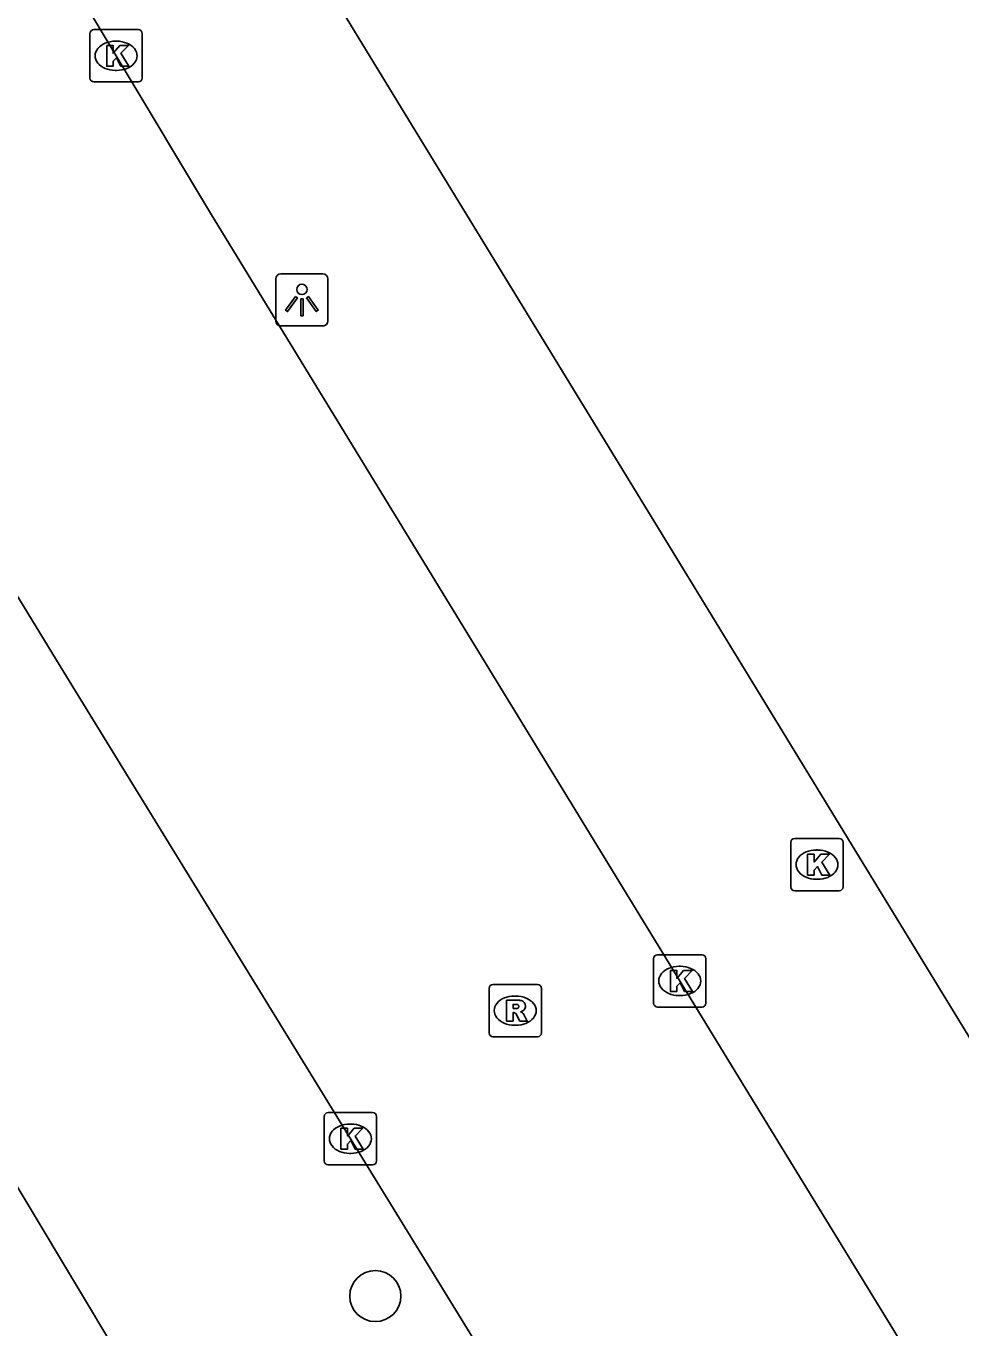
# Model space of a CAD drawing. Extents: x 159888 to 160757, y 384031 to 384746.
# Drawn here: x 160307.15 to 160325.03, y 384625.61 to 384650.52 of the extents above; entities that cross this region are included whole.
import ezdxf

# ---------------------------------------------------------------- set-up
doc = ezdxf.new("R2010")
doc.units = 0
for name, color, linetype in [('IMGEO_Boom', 7, 'Continuous'), ('IMGEO_Kolk', 7, 'Continuous'), ('IMGEO_Lichtpunt', 7, 'Continuous'), ('IMGEO_Pand', 7, 'Continuous'), ('IMGEO_Rijbaan_lokaal_open', 7, 'Continuous'), ('IMGEO_Rioolput', 7, 'Continuous'), ('IMGEO_Voetpad_open', 7, 'Continuous')]:
    doc.layers.add(name, color=color, linetype=linetype)

msp = doc.modelspace()

# ---------------------------------------------------------------- linework, layer by layer
at = {"layer": 'IMGEO_Boom'}
msp.add_circle((160313.829, 384626.223), 0.489, dxfattribs=at)
at = {"layer": 'IMGEO_Kolk'}
for p, q in [((160308.37, 384649.521), (160308.37, 384650.373)), ((160308.445, 384650.447), (160309.297, 384650.447)), ((160309.371, 384650.373), (160309.371, 384649.521)), ((160308.858, 384650.227), (160308.883, 384650.227)), ((160308.881, 384649.667), (160308.856, 384649.667)), ((160309.297, 384649.447), (160308.445, 384649.447)), ((160321.774, 384634.05), (160321.774, 384634.902)), ((160321.849, 384634.976), (160322.701, 384634.976)), ((160322.775, 384634.902), (160322.775, 384634.05)), ((160322.262, 384634.756), (160322.287, 384634.756)), ((160322.285, 384634.196), (160322.26, 384634.196)), ((160322.701, 384633.976), (160321.849, 384633.976)), ((160319.15, 384631.825), (160319.15, 384632.677)), ((160319.225, 384632.751), (160320.077, 384632.751)), ((160320.151, 384632.677), (160320.151, 384631.825)), ((160319.638, 384632.531), (160319.663, 384632.531)), ((160319.661, 384631.971), (160319.636, 384631.971)), ((160320.077, 384631.751), (160319.225, 384631.751)), ((160312.85, 384628.807), (160312.85, 384629.659)), ((160312.925, 384629.733), (160313.777, 384629.733)), ((160313.851, 384629.659), (160313.851, 384628.807)), ((160313.338, 384629.513), (160313.363, 384629.513)), ((160313.361, 384628.953), (160313.336, 384628.953)), ((160313.777, 384628.733), (160312.925, 384628.733))]:
    msp.add_line(p, q, dxfattribs=at)
for points in [[(160308.37, 384649.521), (160308.37, 384650.373)], [(160308.445, 384650.447), (160309.297, 384650.447)], [(160309.371, 384650.373), (160309.371, 384649.521)], [(160308.691, 384650.147), (160308.814, 384650.147), (160308.814, 384649.996), (160308.944, 384650.147), (160309.108, 384650.147), (160308.962, 384649.996), (160309.115, 384649.747), (160308.963, 384649.747), (160308.878, 384649.911), (160308.814, 384649.844), (160308.814, 384649.747), (160308.691, 384649.747), (160308.691, 384650.147)], [(160309.297, 384649.447), (160308.445, 384649.447)], [(160321.774, 384634.05), (160321.774, 384634.902)], [(160321.849, 384634.976), (160322.701, 384634.976)], [(160322.775, 384634.902), (160322.775, 384634.05)], [(160322.095, 384634.676), (160322.218, 384634.676), (160322.218, 384634.525), (160322.348, 384634.676), (160322.512, 384634.676), (160322.366, 384634.525), (160322.519, 384634.276), (160322.367, 384634.276), (160322.282, 384634.44), (160322.218, 384634.373), (160322.218, 384634.276), (160322.095, 384634.276), (160322.095, 384634.676)], [(160322.701, 384633.976), (160321.849, 384633.976)], [(160319.15, 384631.825), (160319.15, 384632.677)], [(160319.225, 384632.751), (160320.077, 384632.751)], [(160320.151, 384632.677), (160320.151, 384631.825)], [(160319.471, 384632.451), (160319.594, 384632.451), (160319.594, 384632.3), (160319.724, 384632.451), (160319.888, 384632.451), (160319.742, 384632.3), (160319.895, 384632.051), (160319.743, 384632.051), (160319.658, 384632.215), (160319.594, 384632.148), (160319.594, 384632.051), (160319.471, 384632.051), (160319.471, 384632.451)], [(160320.077, 384631.751), (160319.225, 384631.751)], [(160312.85, 384628.807), (160312.85, 384629.659)], [(160312.925, 384629.733), (160313.777, 384629.733)], [(160313.851, 384629.659), (160313.851, 384628.807)], [(160313.171, 384629.433), (160313.294, 384629.433), (160313.294, 384629.282), (160313.424, 384629.433), (160313.588, 384629.433), (160313.442, 384629.282), (160313.595, 384629.033), (160313.443, 384629.033), (160313.358, 384629.197), (160313.294, 384629.13), (160313.294, 384629.033), (160313.171, 384629.033), (160313.171, 384629.433)], [(160313.777, 384628.733), (160312.925, 384628.733)]]:
    msp.add_lwpolyline(points, dxfattribs=at)
for centre, start, end in [((160308.447, 384650.371), 91.552, 178.448), ((160308.447, 384650.371), 91.552, 178.448), ((160309.295, 384650.371), 1.552, 88.448), ((160309.295, 384650.371), 1.552, 88.448), ((160308.447, 384649.523), 181.552, 268.448), ((160308.447, 384649.523), 181.552, 268.448), ((160309.295, 384649.523), 271.552, 358.448), ((160309.295, 384649.523), 271.552, 358.448), ((160321.851, 384634.9), 91.552, 178.448), ((160321.851, 384634.9), 91.552, 178.448), ((160322.699, 384634.9), 1.552, 88.448), ((160322.699, 384634.9), 1.552, 88.448), ((160321.851, 384634.052), 181.552, 268.448), ((160321.851, 384634.052), 181.552, 268.448), ((160322.699, 384634.052), 271.552, 358.448), ((160322.699, 384634.052), 271.552, 358.448), ((160319.227, 384632.675), 91.552, 178.448), ((160319.227, 384632.675), 91.552, 178.448), ((160320.075, 384632.675), 1.552, 88.448), ((160320.075, 384632.675), 1.552, 88.448), ((160319.227, 384631.827), 181.552, 268.448), ((160319.227, 384631.827), 181.552, 268.448), ((160320.075, 384631.827), 271.552, 358.448), ((160320.075, 384631.827), 271.552, 358.448), ((160312.927, 384629.657), 91.552, 178.448), ((160312.927, 384629.657), 91.552, 178.448), ((160313.775, 384629.657), 1.552, 88.448), ((160313.775, 384629.657), 1.552, 88.448), ((160312.927, 384628.809), 181.552, 268.448), ((160312.927, 384628.809), 181.552, 268.448), ((160313.775, 384628.809), 271.552, 358.448), ((160313.775, 384628.809), 271.552, 358.448)]:
    msp.add_arc(centre, 0.0765, start, end, dxfattribs=at)
for centre, major_axis, ratio, start_param, end_param in [((160308.857, 384649.947), (-0.387, 0.002), 0.722429, 4.712389, 7.853982), ((160308.882, 384649.947), (-0.39, 0.002), 0.717154, 1.570796, 4.712389), ((160322.261, 384634.476), (-0.387, 0.002), 0.722429, 4.712389, 7.853982), ((160322.286, 384634.476), (-0.39, 0.002), 0.717154, 1.570796, 4.712389), ((160319.637, 384632.251), (-0.387, 0.002), 0.722429, 4.712389, 7.853982), ((160319.662, 384632.251), (-0.39, 0.002), 0.717154, 1.570796, 4.712389), ((160313.337, 384629.233), (-0.387, 0.002), 0.722429, 4.712389, 7.853982), ((160313.362, 384629.233), (-0.39, 0.002), 0.717154, 1.570796, 4.712389)]:
    msp.add_ellipse(centre, major_axis=major_axis, ratio=ratio, start_param=start_param, end_param=end_param, dxfattribs=at)
at = {"layer": 'IMGEO_Lichtpunt'}
for p, q in [((160311.925, 384645.68), (160311.925, 384644.873)), ((160311.925, 384645.68), (160311.925, 384644.873)), ((160312.827, 384645.775), (160312.019, 384645.775)), ((160312.827, 384645.775), (160312.019, 384645.775)), ((160312.921, 384644.873), (160312.921, 384645.68)), ((160312.921, 384644.873), (160312.921, 384645.68)), ((160312.019, 384644.779), (160312.827, 384644.779)), ((160312.019, 384644.779), (160312.827, 384644.779))]:
    msp.add_line(p, q, dxfattribs=at)
for points in [[(160312.299, 384645.344), (160312.338, 384645.316), (160312.15, 384645.054), (160312.112, 384645.081), (160312.299, 384645.344)], [(160312.401, 384645.296), (160312.448, 384645.296), (160312.448, 384644.974), (160312.401, 384644.974), (160312.401, 384645.296)], [(160312.511, 384645.316), (160312.549, 384645.343), (160312.736, 384645.081), (160312.697, 384645.053), (160312.511, 384645.316)]]:
    msp.add_lwpolyline(points, dxfattribs=at)
msp.add_circle((160312.424, 384645.478), 0.0994, dxfattribs=at)
for centre, start, end in [((160312.019, 384645.68), 90, 180), ((160312.019, 384645.68), 90, 180), ((160312.827, 384645.68), 0, 90), ((160312.827, 384645.68), 0, 90), ((160312.019, 384644.873), 180, 270), ((160312.019, 384644.873), 180, 270), ((160312.827, 384644.873), 270, 0), ((160312.827, 384644.873), 270, 360)]:
    msp.add_arc(centre, 0.0946, start, end, dxfattribs=at)
at = {"layer": 'IMGEO_Pand'}
msp.add_lwpolyline([(160312.719, 384651.588), (160313.133, 384650.91), (160314.471, 384648.719), (160319.784, 384640.021), (160321.118, 384637.836), (160325.759, 384630.237)], dxfattribs=at)
at = {"layer": 'IMGEO_Rijbaan_lokaal_open'}
for points in [[(160295.444, 384672.163), (160296.254, 384670.824), (160298.109, 384667.759), (160306.181, 384654.411), (160307.199, 384652.736), (160310.692, 384646.906), (160320.969, 384630.093), (160324.715, 384623.983), (160324.799, 384623.845), (160328.781, 384617.284)], [(160321.406, 384616.073), (160317.711, 384622.136), (160307.873, 384638.16), (160301.531, 384648.544), (160298.876, 384652.753), (160298.058, 384654.175), (160295.915, 384657.644), (160295.049, 384658.989), (160293.099, 384661.719), (160291.862, 384663.382), (160291.043, 384664.488), (160290.456, 384665.23)]]:
    msp.add_lwpolyline(points, dxfattribs=at)
at = {"layer": 'IMGEO_Rioolput'}
for p, q in [((160316.078, 384632.183), (160316.93, 384632.183)), ((160316.003, 384631.257), (160316.003, 384632.109)), ((160316.491, 384631.963), (160316.516, 384631.963)), ((160317.004, 384632.109), (160317.004, 384631.257)), ((160316.514, 384631.403), (160316.489, 384631.403)), ((160316.93, 384631.183), (160316.078, 384631.183))]:
    msp.add_line(p, q, dxfattribs=at)
for points in [[(160316.078, 384632.183), (160316.93, 384632.183)], [(160316.003, 384631.257), (160316.003, 384632.109)], [(160317.004, 384632.109), (160317.004, 384631.257)], [(160316.592, 384631.881), (160316.34, 384631.883), (160316.34, 384631.483)], [(160316.518, 384631.802), (160316.464, 384631.802), (160316.464, 384631.721)], [(160316.464, 384631.721), (160316.516, 384631.721)], [(160316.34, 384631.483), (160316.464, 384631.483), (160316.464, 384631.645), (160316.475, 384631.645)], [(160316.522, 384631.616), (160316.593, 384631.483), (160316.733, 384631.483), (160316.668, 384631.609)], [(160316.93, 384631.183), (160316.078, 384631.183)]]:
    msp.add_lwpolyline(points, dxfattribs=at)
for centre, radius, start, end in [((160316.08, 384632.107), 0.0765, 91.552, 178.448), ((160316.08, 384632.107), 0.0765, 91.552, 178.448), ((160316.928, 384632.107), 0.0765, 1.552, 88.448), ((160316.928, 384632.107), 0.0765, 1.552, 88.448), ((160316.5, 384631.91), 0.19, 274.7715, 282.9687), ((160316.524, 384631.706), 0.0964, 77.0061, 93.1865), ((160316.538, 384631.763), 0.0378, 276.6634, 79.6772), ((160316.591, 384631.771), 0.109, 350.3612, 89.416), ((160316.589, 384631.771), 0.112, 277.5842, 350.9817), ((160316.573, 384631.556), 0.108, 29.5134, 73.7905), ((160316.474, 384631.592), 0.0533, 26.0293, 88.6989), ((160316.08, 384631.259), 0.0765, 181.552, 268.448), ((160316.08, 384631.259), 0.0765, 181.552, 268.448), ((160316.928, 384631.259), 0.0765, 271.552, 358.448), ((160316.928, 384631.259), 0.0765, 271.552, 358.448)]:
    msp.add_arc(centre, radius, start, end, dxfattribs=at)
for centre, major_axis, ratio, start_param, end_param in [((160316.49, 384631.683), (-0.387, 0.002), 0.722429, 4.712389, 7.853982), ((160316.515, 384631.683), (-0.39, 0.002), 0.717154, 1.570796, 4.712389)]:
    msp.add_ellipse(centre, major_axis=major_axis, ratio=ratio, start_param=start_param, end_param=end_param, dxfattribs=at)
at = {"layer": 'IMGEO_Voetpad_open'}
msp.add_lwpolyline([(160320.652, 384616.138), (160319.773, 384614.17), (160319.258, 384611.311), (160317.034, 384611.85), (160315.197, 384614.857), (160310.673, 384622.147), (160302.886, 384635.143), (160296.564, 384645.495), (160293.098, 384651.114), (160289.611, 384656.759)], dxfattribs=at)

doc.saveas('drawing.dxf')
